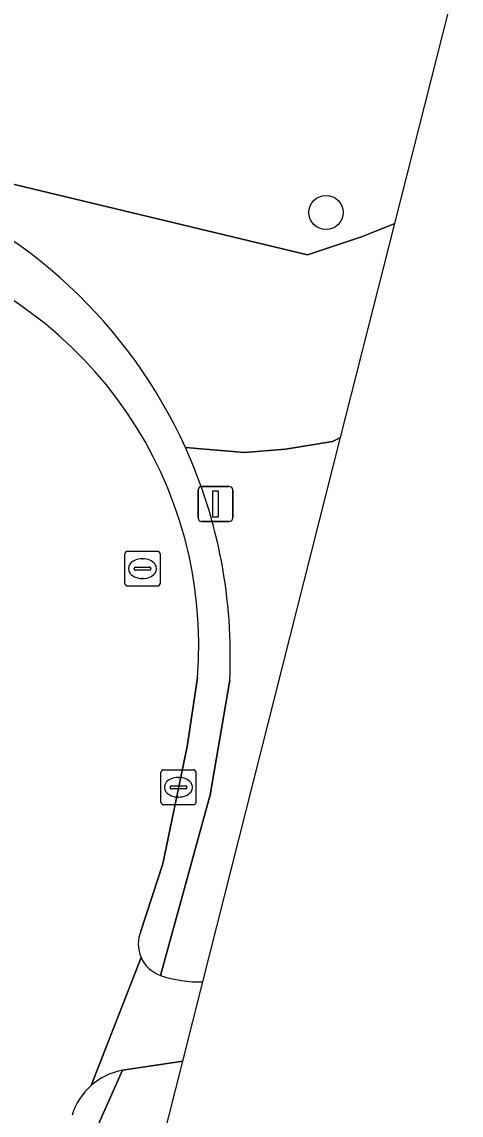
# Model space of a CAD drawing. Extents: x 162803 to 163818, y 381639 to 382475.
# Drawn here: x 163801.09 to 163813.63, y 382235.97 to 382267.19 of the extents above; entities that cross this region are included whole.
import ezdxf

# ---------------------------------------------------------------- set-up
doc = ezdxf.new("R2010")
doc.units = 0
for name, color, linetype in [('IMGEO_Boom', 7, 'Continuous'), ('IMGEO_Gemengd_bos', 7, 'Continuous'), ('IMGEO_Groenvoorziening', 7, 'Continuous'), ('IMGEO_Kolk', 7, 'Continuous'), ('IMGEO_Lichtmast', 7, 'Continuous'), ('IMGEO_Rijbaan_lokaal_open', 7, 'Continuous'), ('IMGEO_Rioolput', 7, 'Continuous'), ('IMGEO_Voetpad_open', 7, 'Continuous')]:
    doc.layers.add(name, color=color, linetype=linetype)

msp = doc.modelspace()

# ---------------------------------------------------------------- linework, layer by layer
at = {"layer": 'IMGEO_Boom'}
msp.add_circle((163809.774, 382261.746), 0.489, dxfattribs=at)
at = {"layer": 'IMGEO_Gemengd_bos'}
msp.add_lwpolyline([(163704.937, 382278.748), (163762.234, 382264.768), (163762.839, 382267.021), (163763.846, 382271.159), (163763.928, 382271.548), (163774.897, 382268.788), (163774.836, 382268.538), (163782.567, 382266.694), (163782.611, 382266.902), (163785.316, 382266.258), (163786.297, 382266.024), (163786.956, 382265.867), (163787.151, 382265.821), (163795.388, 382263.859), (163809.247, 382260.534), (163810.786, 382261.053), (163811.737, 382261.433), (163813.631, 382268.917), (163789.601, 382274.834), (163669.317, 382304.454)], dxfattribs=at)
at = {"layer": 'IMGEO_Groenvoorziening'}
for points in [[(163810.189, 382255.317), (163811.737, 382261.433), (163810.786, 382261.053), (163809.247, 382260.534), (163795.388, 382263.859), (163787.151, 382265.821), (163786.956, 382265.867), (163786.297, 382266.024), (163785.316, 382266.258), (163785.209, 382265.81), (163797.59, 382262.62)], [(163806.254, 382239.771), (163810.189, 382255.317), (163809.959, 382255.202), (163808.611, 382254.987), (163807.447, 382254.895), (163805.758, 382255.03)], [(163805.758, 382255.03), (163807.447, 382254.895), (163808.611, 382254.987), (163809.959, 382255.202), (163810.189, 382255.317)], [(163807.022, 382248.393), (163806.461, 382245.115), (163805.047, 382239.956)], [(163797.119, 382203.681), (163805.68, 382237.504), (163803.965, 382237.249), (163802.376, 382233.699), (163800.69, 382230.757), (163798.453, 382227.34), (163795.977, 382224.123), (163793.136, 382220.917), (163791.855, 382219.663)]]:
    msp.add_lwpolyline(points, dxfattribs=at)
for centre, radius, start, end in [((163792.624, 382249.086), 14.416, 24.3495, 69.8518), ((163792.615, 382249.088), 14.424, 357.2379, 24.3275), ((163806.148, 382243.118), 3.348, 250.7927, 271.8026)]:
    msp.add_arc(centre, radius, start, end, dxfattribs=at)
at = {"layer": 'IMGEO_Kolk'}
for p, q in [((163805.058, 382244.904), (163805.058, 382245.756)), ((163805.133, 382245.83), (163805.985, 382245.83)), ((163806.059, 382245.756), (163806.059, 382244.904)), ((163805.546, 382245.61), (163805.571, 382245.61)), ((163805.317, 382245.324), (163805.317, 382245.336)), ((163805.755, 382245.287), (163805.357, 382245.287)), ((163805.36, 382245.373), (163805.758, 382245.373)), ((163805.801, 382245.336), (163805.801, 382245.324)), ((163805.985, 382244.83), (163805.133, 382244.83)), ((163805.569, 382245.05), (163805.544, 382245.05))]:
    msp.add_line(p, q, dxfattribs=at)
for points in [[(163805.058, 382244.904), (163805.058, 382245.756)], [(163805.133, 382245.83), (163805.985, 382245.83)], [(163806.059, 382245.756), (163806.059, 382244.904)], [(163805.985, 382244.83), (163805.133, 382244.83)]]:
    msp.add_lwpolyline(points, dxfattribs=at)
for centre, radius, start, end in [((163805.135, 382245.754), 0.0765, 91.552, 178.448), ((163805.135, 382245.754), 0.0765, 91.552, 178.448), ((163805.983, 382245.754), 0.0765, 1.552, 88.448), ((163805.983, 382245.754), 0.0765, 1.552, 88.448), ((163805.357, 382245.333), 0.0403, 85.8775, 175.7526), ((163805.354, 382245.323), 0.0366, 178.938, 274.7102), ((163805.758, 382245.33), 0.043, 264.8664, 352.4533), ((163805.762, 382245.335), 0.0386, 1.7309, 96.639), ((163805.135, 382244.906), 0.0765, 181.552, 268.448), ((163805.135, 382244.906), 0.0765, 181.552, 268.448), ((163805.983, 382244.906), 0.0765, 271.552, 358.448), ((163805.983, 382244.906), 0.0765, 271.552, 358.448)]:
    msp.add_arc(centre, radius, start, end, dxfattribs=at)
for centre, major_axis, ratio, start_param, end_param in [((163805.545, 382245.33), (-0.387, 0.002), 0.722429, 4.712389, 7.853982), ((163805.57, 382245.33), (-0.39, 0.002), 0.717154, 1.570796, 4.712389)]:
    msp.add_ellipse(centre, major_axis=major_axis, ratio=ratio, start_param=start_param, end_param=end_param, dxfattribs=at)
at = {"layer": 'IMGEO_Lichtmast'}
for p, q in [((163806.119, 382253.023), (163806.119, 382253.823)), ((163806.119, 382253.823), (163806.119, 382253.023)), ((163806.219, 382253.923), (163807.009, 382253.923)), ((163807.009, 382253.923), (163806.219, 382253.923)), ((163807.109, 382253.823), (163807.109, 382253.023)), ((163807.109, 382253.023), (163807.109, 382253.823)), ((163807.009, 382252.923), (163806.219, 382252.923)), ((163806.219, 382252.923), (163807.009, 382252.923))]:
    msp.add_line(p, q, dxfattribs=at)
msp.add_lwpolyline([(163806.539, 382253.798), (163806.689, 382253.798), (163806.689, 382253.048), (163806.539, 382253.048), (163806.539, 382253.798)], dxfattribs=at)
for centre, start, end in [((163806.219, 382253.823), 90, 180), ((163806.219, 382253.823), 90, 180), ((163807.009, 382253.823), 0, 90), ((163807.009, 382253.823), 360, 90), ((163806.219, 382253.023), 180, 270), ((163806.219, 382253.023), 180, 270), ((163807.009, 382253.023), 270, 0), ((163807.009, 382253.023), 270, 0)]:
    msp.add_arc(centre, 0.1, start, end, dxfattribs=at)
at = {"layer": 'IMGEO_Rijbaan_lokaal_open'}
for points in [[(163804.487, 382241.224), (163805.115, 382243.146), (163805.809, 382246.49), (163806.102, 382248.457)], [(163803.062, 382236.809), (163804.492, 382240.468)], [(163804.492, 382240.468), (163803.062, 382236.809)], [(163805.68, 382237.504), (163806.254, 382239.771)], [(163803.965, 382237.249), (163805.68, 382237.504)]]:
    msp.add_lwpolyline(points, dxfattribs=at)
for centre, radius, start, end in [((163794.353, 382249.39), 11.786, 355.4618, 73.199), ((163805.36, 382240.852), 0.949, 156.914, 203.8438), ((163805.355, 382240.847), 0.943, 203.6982, 250.9173), ((163806.148, 382243.118), 3.348, 250.7927, 271.8026), ((163804.298, 382235.419), 1.86, 100.312, 131.6447), ((163804.301, 382235.413), 1.866, 131.5913, 162.8011)]:
    msp.add_arc(centre, radius, start, end, dxfattribs=at)
at = {"layer": 'IMGEO_Rioolput'}
for p, q in [((163804.031, 382251.148), (163804.031, 382252)), ((163804.106, 382252.074), (163804.958, 382252.074)), ((163805.032, 382252), (163805.032, 382251.148)), ((163804.519, 382251.854), (163804.544, 382251.854)), ((163804.29, 382251.568), (163804.29, 382251.58)), ((163804.728, 382251.531), (163804.33, 382251.531)), ((163804.333, 382251.617), (163804.731, 382251.617)), ((163804.774, 382251.58), (163804.774, 382251.568)), ((163804.958, 382251.074), (163804.106, 382251.074)), ((163804.542, 382251.294), (163804.517, 382251.294))]:
    msp.add_line(p, q, dxfattribs=at)
for points in [[(163804.031, 382251.148), (163804.031, 382252)], [(163804.106, 382252.074), (163804.958, 382252.074)], [(163805.032, 382252), (163805.032, 382251.148)], [(163804.958, 382251.074), (163804.106, 382251.074)]]:
    msp.add_lwpolyline(points, dxfattribs=at)
for centre, radius, start, end in [((163804.108, 382251.998), 0.0765, 91.552, 178.448), ((163804.108, 382251.998), 0.0765, 91.552, 178.448), ((163804.956, 382251.998), 0.0765, 1.552, 88.448), ((163804.956, 382251.998), 0.0765, 1.552, 88.448), ((163804.33, 382251.577), 0.0403, 85.8775, 175.7526), ((163804.327, 382251.567), 0.0366, 178.938, 274.7102), ((163804.731, 382251.574), 0.043, 264.8664, 352.4533), ((163804.735, 382251.579), 0.0386, 1.7309, 96.639), ((163804.108, 382251.15), 0.0765, 181.552, 268.448), ((163804.108, 382251.15), 0.0765, 181.552, 268.448), ((163804.956, 382251.15), 0.0765, 271.552, 358.448), ((163804.956, 382251.15), 0.0765, 271.552, 358.448)]:
    msp.add_arc(centre, radius, start, end, dxfattribs=at)
for centre, major_axis, ratio, start_param, end_param in [((163804.518, 382251.574), (-0.387, 0.002), 0.722429, 4.712389, 7.853982), ((163804.543, 382251.574), (-0.39, 0.002), 0.717154, 1.570796, 4.712389)]:
    msp.add_ellipse(centre, major_axis=major_axis, ratio=ratio, start_param=start_param, end_param=end_param, dxfattribs=at)
at = {"layer": 'IMGEO_Voetpad_open'}
for points in [[(163806.102, 382248.457), (163805.809, 382246.49), (163805.115, 382243.146), (163804.487, 382241.224)], [(163805.047, 382239.956), (163806.461, 382245.115), (163807.022, 382248.393)], [(163791.855, 382219.663), (163793.136, 382220.917), (163795.977, 382224.123), (163798.453, 382227.34), (163800.69, 382230.757), (163802.376, 382233.699), (163803.965, 382237.249)]]:
    msp.add_lwpolyline(points, dxfattribs=at)
for centre, radius, start, end in [((163792.624, 382249.086), 14.416, 24.3495, 69.8518), ((163794.353, 382249.39), 11.786, 355.4618, 73.199), ((163792.615, 382249.088), 14.424, 357.2379, 24.3275), ((163805.36, 382240.852), 0.949, 156.914, 203.8438), ((163805.355, 382240.847), 0.943, 203.6982, 250.9173), ((163804.298, 382235.419), 1.86, 100.312, 131.6447), ((163804.301, 382235.413), 1.866, 131.5913, 162.8011)]:
    msp.add_arc(centre, radius, start, end, dxfattribs=at)

doc.saveas('drawing.dxf')
